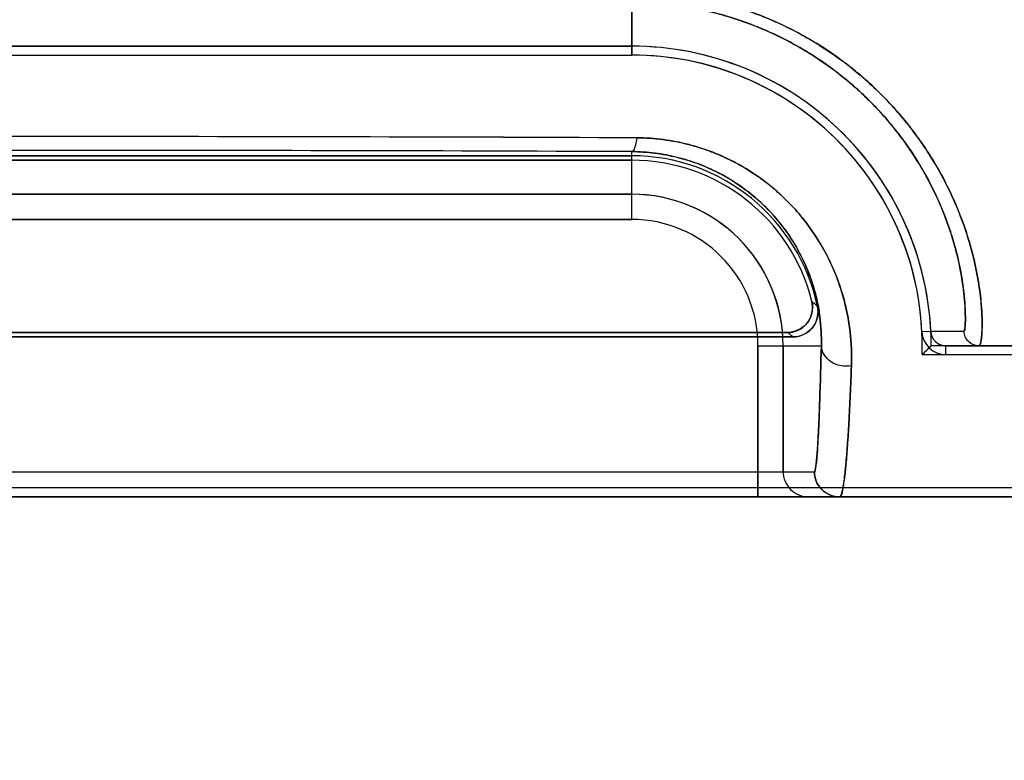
# Model space of a CAD drawing. Header units: millimetres. Extents: x 0 to 297, y 0 to 210.
# Tile 322 of 455: x 240.424 to 240.561, y 157.034 to 157.137. Entities that reach past the tile are written whole.
import ezdxf

# ---------------------------------------------------------------- set-up
doc = ezdxf.new("R2010")
doc.units = ezdxf.units.MM
doc.header["$LTSCALE"] = 16.335
doc.layers.get('0').update_dxf_attribs({"linetype": 'CONTINUOUS'})
for name, color, linetype in [('AXES_REF', 7, 'CONTINUOUS'), ('INTFCLR_1', 7, 'CONTINUOUS'), ('INTFCLR_72935', 7, 'CONTINUOUS')]:
    doc.layers.add(name, color=color, linetype=linetype)

msp = doc.modelspace()

# ---------------------------------------------------------------- linework, layer by layer
at = {"color": 7, "linetype": 'Continuous'}
for radius in [6.787079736, 6.7865, 6.743039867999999]:
    msp.add_circle((241.4889104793, 154.7114782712), radius, dxfattribs=at)
for radius, start, end in [(6.72, 278.2771290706, 261.7228709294), (6.874, 113.0825942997, 269.6189785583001)]:
    msp.add_arc((241.4889104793, 154.7114782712), radius, start, end, dxfattribs=at)
at = {"layer": 'AXES_REF', "color": 9, "linetype": 'Continuous'}
msp.add_circle((241.4889104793, 154.7114782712), 4.150003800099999, dxfattribs=at)
at = {"layer": 'AXES_REF', "color": 7, "linetype": 'Continuous'}
msp.add_arc((241.4889104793, 154.7114782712), 6.874, 113.0826847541, 66.9173152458, dxfattribs=at)
at = {"layer": 'AXES_REF', "color": 9, "linetype": 'Continuous'}
msp.add_arc((241.4889104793, 154.7114782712), 6.191158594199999, 94.4118118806, 85.5881881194, dxfattribs=at)
at = {"layer": 'INTFCLR_1', "color": 9, "linetype": 'Continuous'}
for p, q in [((240.5087147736, 157.1318706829), (240.5087147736, 157.1392146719)), ((240.5087147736, 157.1090288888), (240.5087147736, 157.1184490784)), ((240.5087147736, 157.1125283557), (240.3407147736, 157.1125283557)), ((240.3407147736, 157.1090288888), (240.5087147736, 157.1090288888)), ((240.550303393, 157.093467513), (240.5490705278, 157.0934082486)), ((240.5503033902, 157.0934675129), (240.5549125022, 157.0934771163)), ((240.5262753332, 157.0914683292), (240.5262753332, 157.0704683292)), ((240.5262753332, 157.0914683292), (240.5350816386, 157.0914683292)), ((240.5297748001, 157.0739683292), (240.5297748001, 157.0914683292)), ((240.5524013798, 157.0902340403), (240.5524012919, 157.0914683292)), ((240.7198011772, 157.0914683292), (240.5524012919, 157.0914683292)), ((240.3153213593, 157.0739683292), (240.534108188, 157.0739683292)), ((240.7198005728, 157.0704683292), (240.1296289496, 157.0704683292))]:
    msp.add_line(p, q, dxfattribs=at)
at = {"layer": 'INTFCLR_1', "color": 6, "linetype": 'Continuous'}
for p, q in [((240.5087147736, 157.1331049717), (240.3407147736, 157.1331049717)), ((240.3407147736, 157.1318706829), (240.5087147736, 157.1318706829)), ((240.3407147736, 157.1178706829), (240.5087147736, 157.1178706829)), ((240.5087147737, 157.1172582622), (240.3407147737, 157.1172582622)), ((240.5311388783, 157.0927026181), (240.318290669, 157.0927026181)), ((240.3190585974, 157.0933150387), (240.53037095, 157.0933150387)), ((240.5524013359, 157.0902340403), (240.7274647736, 157.0902340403)), ((240.7198011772, 157.0717026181), (240.1296283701, 157.0717026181))]:
    msp.add_line(p, q, dxfattribs=at)
for centre, radius, start, end in [((240.5087147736, 157.0914683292), 0.0416366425, 2.752115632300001, 90.00000002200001), ((240.5087147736, 157.0914683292), 0.0404023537, 2.7521172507, 89.99999981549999), ((240.5087147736, 157.0914683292), 0.0264023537, 11.8889150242, 89.9999997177), ((240.5087147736, 157.0914683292), 0.025789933, 13.8352360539, 89.9999998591), ((240.5524011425, 157.0935685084), 0.0033344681, 182.7547671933, 270.0040800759), ((240.5524011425, 157.0935685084), 0.0021001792, 182.7555718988, 270.004076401)]:
    msp.add_arc(centre, radius, start, end, dxfattribs=at)
at = {"layer": 'INTFCLR_1', "color": 9, "linetype": 'Continuous'}
for centre, radius, start, end in [((240.4246312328, 136.7036249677), 20.4169176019, 89.7620658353, 90.2374664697), ((240.4247150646, 136.2185016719), 20.9001162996, 89.76972177, 90.2302798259), ((240.5087147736, 157.0914683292), 0.0210600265, 0, 89.9999999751), ((240.5087147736, 157.0914683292), 0.0175605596, 359.9999999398, 89.99999975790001), ((240.4886137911, 157.0475769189), 0.0674071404, 47.0401810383, 47.95594694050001), ((240.4947001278, 157.047798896), 0.0578284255, 50.9411472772, 51.91434034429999), ((240.5332745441, 157.0739680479), 0.0034997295, 179.9953953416, 269.9954639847)]:
    msp.add_arc(centre, radius, start, end, dxfattribs=at)
for points, knots in [([(240.5570102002, 157.0914683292), (240.5570971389, 157.0914683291), (240.5572391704, 157.0918305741), (240.5573303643, 157.0923816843), (240.5574258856, 157.0934326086), (240.5574480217, 157.0950517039), (240.557331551, 157.0974159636), (240.5569382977, 157.1005406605), (240.5563205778, 157.1035108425), (240.5555915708, 157.1061480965), (240.554617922, 157.1091176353), (240.5529952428, 157.1130313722), (240.5510963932, 157.1165024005), (240.5495904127, 157.1188464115), (240.5484741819, 157.1204750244), (240.5463164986, 157.123333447), (240.5434882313, 157.1264236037), (240.5407148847, 157.1289180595), (240.539003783, 157.1303081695), (240.5362965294, 157.1323579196), (240.5318861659, 157.1351292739), (240.526539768, 157.1375070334), (240.522003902, 157.1389543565), (240.5172831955, 157.1400827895), (240.5136429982, 157.1405279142), (240.5112019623, 157.1406402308)], [0, 0, 0, 0, 0.0034869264, 0.0118307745, 0.0253688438, 0.0441600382, 0.07750976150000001, 0.1198274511, 0.1705089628, 0.1989804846, 0.2295433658, 0.2958034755, 0.3685983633, 0.3878553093, 0.4075401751, 0.4477747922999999, 0.5314248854, 0.5750130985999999, 0.5972913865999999, 0.6198277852, 0.7111936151, 0.8054544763, 0.8536491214, 0.9019916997, 1, 1, 1, 1]), ([(240.5549125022, 157.0934771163), (240.5549827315, 157.0934785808), (240.5550234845, 157.0938485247), (240.555097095, 157.0943138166), (240.5551128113, 157.0953091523), (240.5550739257, 157.0972617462), (240.5547286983, 157.1006465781), (240.553985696, 157.1041661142), (240.5531114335, 157.1071106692), (240.5521505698, 157.1098704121), (240.5505675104, 157.1135087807), (240.5487341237, 157.1167316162), (240.5472856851, 157.1189080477), (240.546212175, 157.1204218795), (240.544138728, 157.1230809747), (240.5414298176, 157.125952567), (240.5387807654, 157.1282687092), (240.5371464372, 157.129560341), (240.5345581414, 157.1314675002), (240.5303451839, 157.134045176), (240.5252505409, 157.1362535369), (240.5209293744, 157.1375986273), (240.5164299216, 157.1386482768), (240.5129633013, 157.1390622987), (240.5106382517, 157.1391670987)], [0, 0, 0, 0, 0.0029920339, 0.0110782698, 0.024380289, 0.0429061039, 0.0957357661, 0.1679168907, 0.1961583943, 0.2264889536, 0.2923559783, 0.3648565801, 0.3840566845, 0.4037051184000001, 0.443891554, 0.5276121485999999, 0.5713225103, 0.5936852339, 0.6163225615, 0.7082527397, 0.8033240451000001, 0.8520017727, 0.9008650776, 1, 1, 1, 1]), ([(240.5094170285, 157.1203664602), (240.5093613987, 157.1198982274), (240.5092651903, 157.1193074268), (240.5089384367, 157.1184658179), (240.5087147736, 157.1184490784)], [0, 0, 0, 0, 0.6776603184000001, 1, 1, 1, 1]), ([(240.5392692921, 157.0886688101), (240.5393306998, 157.0902484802), (240.5391995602, 157.0935424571), (240.5383730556, 157.0976664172), (240.5373917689, 157.1005825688), (240.5366881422, 157.1022932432), (240.5354538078, 157.1049322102), (240.5336035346, 157.1079115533), (240.5313110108, 157.11061103), (240.529827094, 157.112107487), (240.5273943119, 157.1143111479), (240.5246164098, 157.1162036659), (240.5215971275, 157.1177000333), (240.5194491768, 157.1186039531), (240.5166368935, 157.1195134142), (240.5137017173, 157.1200784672), (240.5112787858, 157.1203208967), (240.5100408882, 157.1203652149), (240.5094170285, 157.1203664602)], [0, 0, 0, 0, 0.0977077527, 0.2028363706, 0.2587347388, 0.2876544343, 0.317117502, 0.4387813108, 0.5027649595, 0.5357085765, 0.568963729, 0.7056218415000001, 0.7412693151, 0.7771963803, 0.8495710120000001, 0.9235103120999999, 0.9614412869, 1, 1, 1, 1]), ([(240.5350816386, 157.0914683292), (240.5351186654, 157.0928108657), (240.5349772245, 157.0956136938), (240.5342211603, 157.099117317), (240.533207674, 157.1019799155), (240.5318377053, 157.1049610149), (240.5299782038, 157.1078361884), (240.5279597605, 157.1101302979), (240.5266527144, 157.1114036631), (240.5245056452, 157.1132861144), (240.5220629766, 157.1149004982), (240.519411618, 157.1161698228), (240.517524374, 157.1169445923), (240.5150519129, 157.117717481), (240.5124758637, 157.1182020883), (240.5103487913, 157.1184080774), (240.5092623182, 157.1184465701), (240.5087147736, 157.1184490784)], [0, 0, 0, 0, 0.0959609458, 0.1995959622, 0.2548451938, 0.312674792, 0.4337490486, 0.4976950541, 0.530695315, 0.5640593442, 0.7016998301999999, 0.7377255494, 0.7740596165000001, 0.8473828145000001, 0.9223835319, 0.9608774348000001, 1, 1, 1, 1]), ([(240.5570102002, 157.0914683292), (240.5564885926, 157.0914683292), (240.5554042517, 157.0918909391), (240.554935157, 157.0929559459), (240.5549125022, 157.0934771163)], [0, 0, 0, 0, 0.4999736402, 1, 1, 1, 1]), ([(240.5350816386, 157.0914683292), (240.5350195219, 157.0889301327), (240.5349208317, 157.0853870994), (240.5347681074, 157.0814056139), (240.5346829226, 157.0795735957), (240.5346074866, 157.0780969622), (240.5345061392, 157.0766424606), (240.5344098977, 157.075180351), (240.5342602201, 157.0745128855), (240.5342096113, 157.0739693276), (240.534108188, 157.0739683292)], [0, 0, 0, 0, 0.433822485, 0.6057424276, 0.6805165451, 0.7475306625, 0.8573118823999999, 0.9353819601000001, 0.9826693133, 1, 1, 1, 1]), ([(240.5392692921, 157.0886688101), (240.5387916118, 157.0885947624), (240.5377669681, 157.0886187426), (240.536005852, 157.0892613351), (240.5350922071, 157.0906187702), (240.5350816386, 157.0914683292)], [0, 0, 0, 0, 0.2611130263, 0.5410534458, 1, 1, 1, 1]), ([(240.5376077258, 157.0704683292), (240.5377307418, 157.0704683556), (240.537936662, 157.0709748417), (240.5381072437, 157.0717482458), (240.5383283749, 157.0732340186), (240.5384816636, 157.0747633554), (240.5386131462, 157.0762971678), (240.5387552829, 157.0782030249), (240.5390097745, 157.082342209), (240.5391682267, 157.0860283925), (240.5392692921, 157.0886688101)], [0, 0, 0, 0, 0.0200957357, 0.0681862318, 0.1464023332, 0.2559464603, 0.3227422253, 0.3972360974, 0.5683490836, 1, 1, 1, 1]), ([(240.534108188, 157.0739683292), (240.534108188, 157.0730754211), (240.5348546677, 157.0712151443), (240.536714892, 157.0704683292), (240.5376077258, 157.0704683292)], [0, 0, 0, 0, 0.5000208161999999, 1, 1, 1, 1])]:
    msp.add_open_spline(points, degree=3, knots=knots, dxfattribs=at)
at = {"layer": 'INTFCLR_1', "color": 6, "linetype": 'Continuous'}
for points, knots in [([(240.53037095, 157.0933150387), (240.5309424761, 157.0933150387), (240.5321002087, 157.0936070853), (240.5336915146, 157.0950412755), (240.5339790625, 157.0967316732), (240.5337564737, 157.0976354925)], [0, 0, 0, 0, 0.2761842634, 0.5501881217, 1, 1, 1, 1]), ([(240.5345507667, 157.0969076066), (240.5346661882, 157.0963593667), (240.5346250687, 157.0951872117), (240.5335927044, 157.0933568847), (240.5320503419, 157.0927026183), (240.5311388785, 157.0927026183)], [0, 0, 0, 0, 0.2757353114, 0.5514163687, 1, 1, 1, 1])]:
    msp.add_open_spline(points, degree=3, knots=knots, dxfattribs=at)
at = {"layer": 'INTFCLR_72935', "color": 9, "linetype": 'Continuous'}
for p, q in [((240.5087147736, 157.1392146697), (240.5087147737, 157.1318706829)), ((240.5087147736, 157.1090288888), (240.5087147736, 157.1184490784)), ((240.3407147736, 157.1125283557), (240.5087147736, 157.1125283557)), ((240.5087147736, 157.1090288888), (240.3407147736, 157.1090288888)), ((240.5549125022, 157.0934771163), (240.5503033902, 157.0934675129)), ((240.5262753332, 157.0704683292), (240.5262753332, 157.0914683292)), ((240.5262753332, 157.0914683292), (240.5350816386, 157.0914683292)), ((240.5297748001, 157.0914683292), (240.5297748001, 157.0739683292)), ((240.5524012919, 157.0914683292), (240.7198011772, 157.0914683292)), ((240.3153213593, 157.0739683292), (240.534108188, 157.0739683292)), ((240.1296289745, 157.0704683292), (240.7198005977, 157.0704683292))]:
    msp.add_line(p, q, dxfattribs=at)
at = {"layer": 'INTFCLR_72935', "color": 6, "linetype": 'Continuous'}
for p, q in [((240.3407147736, 157.1331049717), (240.5087147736, 157.1331049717)), ((240.340714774, 157.131870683), (240.5087147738, 157.131870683)), ((240.5087147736, 157.1178706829), (240.3407147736, 157.1178706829)), ((240.3407147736, 157.1172582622), (240.5087147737, 157.1172582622)), ((240.318290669, 157.0927026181), (240.5311388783, 157.0927026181)), ((240.5303709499, 157.0933150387), (240.3190585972, 157.0933150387)), ((240.5524012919, 157.0914683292), (240.5503514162, 157.0914683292)), ((240.5490982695, 157.0902340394), (240.7274647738, 157.0902340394)), ((240.7198011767, 157.0717026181), (240.1296283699, 157.0717026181))]:
    msp.add_line(p, q, dxfattribs=at)
for centre, radius, start, end in [((240.5087147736, 157.0914683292), 0.0416366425, 0, 90.0000000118), ((240.5087147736, 157.0914683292), 0.0404023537, 358.2493445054, 89.99999981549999), ((240.5087147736, 157.0914683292), 0.0264023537, 11.8889150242, 89.9999997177), ((240.5087147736, 157.0914683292), 0.025789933, 13.8352360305, 89.9999997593), ((240.4689331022, 157.1728773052), 0.1151362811, 314.1279715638, 315.0032858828)]:
    msp.add_arc(centre, radius, start, end, dxfattribs=at)
at = {"layer": 'INTFCLR_72935', "color": 9, "linetype": 'Continuous'}
for centre, radius, start, end in [((240.4247144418, 136.6858168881), 20.4347265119, 89.76250457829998, 90.2374935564), ((240.424714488, 136.2189209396), 20.8996970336, 89.76971556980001, 90.23028286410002), ((240.5087147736, 157.0914683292), 0.0210600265, 0, 90.0000000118), ((240.5087147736, 157.0914683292), 0.0175605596, 359.9999999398, 89.99999975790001), ((240.4886139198, 157.047577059), 0.0674069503, 47.04018000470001, 47.95594849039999), ((240.4947001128, 157.0477988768), 0.0578284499, 50.9411477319, 51.91434039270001), ((240.533274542, 157.0739680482), 0.0034997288, 179.9954003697, 269.995498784)]:
    msp.add_arc(centre, radius, start, end, dxfattribs=at)
for points, knots in [([(240.511092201, 157.1406451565), (240.512335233, 157.1405906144), (240.5141944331, 157.1404376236), (240.5166498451, 157.1400919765), (240.5202315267, 157.1394474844), (240.5254197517, 157.1380032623), (240.5303086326, 157.1358316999), (240.5333704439, 157.1341254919), (240.5353362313, 157.1329380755), (240.5385640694, 157.1307473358), (240.542717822, 157.127261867), (240.5459561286, 157.1237290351), (240.547860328, 157.1212882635), (240.5490281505, 157.1196909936), (240.5508478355, 157.1169544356), (240.5529839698, 157.1130531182), (240.5546116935, 157.1091372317), (240.5555863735, 157.1061623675), (240.5563176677, 157.1035238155), (240.5569345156, 157.1005580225), (240.557306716, 157.0976218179), (240.5574353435, 157.0953620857), (240.5574425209, 157.0937835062), (240.5573522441, 157.0925375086), (240.5572544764, 157.0919021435), (240.5571088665, 157.0914683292), (240.5570102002, 157.0914683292)], [0, 0, 0, 0, 0.0498301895, 0.0746148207, 0.09928735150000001, 0.1955557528, 0.2894286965, 0.3127158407, 0.3359168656, 0.3813845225, 0.46883382, 0.5523957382, 0.5727449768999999, 0.5928031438, 0.631626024, 0.7042901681, 0.770539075, 0.801143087, 0.8296171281, 0.8801686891, 0.922257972, 0.9481821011, 0.9704293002, 0.9863316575, 0.9960485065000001, 1, 1, 1, 1]), ([(240.510533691, 157.1391716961), (240.5117178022, 157.1391209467), (240.5134888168, 157.1389782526), (240.5158283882, 157.138656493), (240.519239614, 157.1380571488), (240.5241803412, 157.1367160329), (240.5288447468, 157.1346958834), (240.5317689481, 157.133109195), (240.5336438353, 157.1320051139), (240.5367221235, 157.1299707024), (240.5406895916, 157.1267340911), (240.5437942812, 157.1234477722), (240.5456232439, 157.1211772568), (240.5467450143, 157.1196937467), (240.5484936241, 157.1171525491), (240.5505572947, 157.1135292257), (240.5521435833, 157.1098885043), (240.5531071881, 157.1071239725), (240.5538355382, 157.104673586), (240.5544685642, 157.1019191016), (240.5548771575, 157.0991935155), (240.5550628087, 157.0970907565), (240.5551112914, 157.0956361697), (240.5551109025, 157.0944569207), (240.5550252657, 157.0939171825), (240.5549933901, 157.0934787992), (240.5549125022, 157.0934771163)], [0, 0, 0, 0, 0.05040574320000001, 0.0754712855, 0.1004187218, 0.1976851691, 0.2923598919, 0.3158116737, 0.3391623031, 0.3848763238, 0.4726254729, 0.5562534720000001, 0.5765842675, 0.5966112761, 0.6353401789, 0.7077058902, 0.773558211, 0.8039280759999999, 0.8321718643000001, 0.8822585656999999, 0.9239026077, 0.949521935, 0.9714736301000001, 0.9871107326, 0.9965591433, 1, 1, 1, 1]), ([(240.5094177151, 157.120367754), (240.5093620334, 157.1198990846), (240.5092653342, 157.1193080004), (240.508938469, 157.1184658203), (240.5087147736, 157.1184490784)], [0, 0, 0, 0, 0.6778322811, 1, 1, 1, 1]), ([(240.5094177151, 157.120367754), (240.5106437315, 157.1203626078), (240.5130673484, 157.1202010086), (240.5160346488, 157.1196303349), (240.5183199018, 157.1189711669), (240.5205179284, 157.1181919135), (240.5231251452, 157.1170002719), (240.5255484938, 157.1155372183), (240.5273475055, 157.1142335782), (240.5298267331, 157.1122213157), (240.5320093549, 157.109913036), (240.5338341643, 157.1074063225), (240.5349166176, 157.1057540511), (240.5365249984, 157.1028672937), (240.5378694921, 157.0994181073), (240.5387157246, 157.0959619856), (240.5392332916, 157.0926933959), (240.5393291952, 157.0902533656), (240.5392690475, 157.0886683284)], [0, 0, 0, 0, 0.0757664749, 0.1496553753, 0.1862612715, 0.2226700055, 0.2936986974, 0.3629886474, 0.3972199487, 0.4309248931, 0.5602874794, 0.5916962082, 0.6225236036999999, 0.6822981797, 0.795663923, 0.8498681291, 0.9019767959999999, 1, 1, 1, 1]), ([(240.5087147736, 157.1184490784), (240.5097911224, 157.1184441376), (240.5119181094, 157.1183053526), (240.5145239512, 157.1178178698), (240.5165320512, 157.1172550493), (240.5184623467, 157.1165905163), (240.5207525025, 157.1155750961), (240.5228851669, 157.1143273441), (240.5244694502, 157.1132154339), (240.526647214, 157.1115044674), (240.5288744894, 157.1092310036), (240.5309244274, 157.1063740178), (240.5325677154, 157.1035423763), (240.5337683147, 157.1006078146), (240.5345351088, 157.0976655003), (240.5350134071, 157.0948894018), (240.5351187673, 157.092815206), (240.5350816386, 157.0914683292)], [0, 0, 0, 0, 0.0768969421, 0.1518459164, 0.1889419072, 0.2258112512, 0.2976209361, 0.3675055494, 0.4019576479, 0.4358304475, 0.5653281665, 0.6273345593, 0.6867343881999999, 0.7989260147, 0.8524105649, 0.9037403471, 1, 1, 1, 1]), ([(240.5570102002, 157.0914683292), (240.5564885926, 157.0914683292), (240.5554042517, 157.0918909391), (240.554935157, 157.0929559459), (240.5549125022, 157.0934771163)], [0, 0, 0, 0, 0.4999736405, 1, 1, 1, 1]), ([(240.534108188, 157.0739683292), (240.5341693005, 157.0739688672), (240.534238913, 157.0742616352), (240.5343247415, 157.0746589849), (240.5344136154, 157.0754762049), (240.5344918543, 157.076380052), (240.5345617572, 157.0773933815), (240.5346494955, 157.0788653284), (240.5347537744, 157.0810407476), (240.5349215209, 157.0854002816), (240.5350196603, 157.0889349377), (240.5350816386, 157.0914683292)], [0, 0, 0, 0, 0.0104404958, 0.0374340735, 0.08179416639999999, 0.1438139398, 0.1951920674, 0.254608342, 0.395985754, 0.5670808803, 1, 1, 1, 1]), ([(240.5392690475, 157.0886683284), (240.5387914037, 157.0885942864), (240.5377667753, 157.0886185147), (240.5360059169, 157.0892614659), (240.5350922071, 157.0906187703), (240.5350816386, 157.0914683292)], [0, 0, 0, 0, 0.261099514, 0.5410422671, 1, 1, 1, 1]), ([(240.5392690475, 157.0886683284), (240.5391690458, 157.0860330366), (240.5390100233, 157.0823541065), (240.5387312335, 157.0778245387), (240.5385565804, 157.0755551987), (240.5384057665, 157.0740366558), (240.5382591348, 157.0726707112), (240.5380493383, 157.0717294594), (240.5378516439, 157.0704683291), (240.5376076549, 157.0704683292)], [0, 0, 0, 0, 0.4311245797, 0.6016179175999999, 0.7425822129, 0.8018846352, 0.8532190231, 0.9601129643, 1, 1, 1, 1]), ([(240.5376076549, 157.0704683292), (240.536714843, 157.0704683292), (240.5348546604, 157.0712151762), (240.534108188, 157.0730754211), (240.534108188, 157.0739683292)], [0, 0, 0, 0, 0.4999730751, 1, 1, 1, 1])]:
    msp.add_open_spline(points, degree=3, knots=knots, dxfattribs=at)
at = {"layer": 'INTFCLR_72935', "color": 6, "linetype": 'Continuous'}
for points, knots in [([(240.5337564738, 157.0976354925), (240.5338931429, 157.0970805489), (240.5338864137, 157.0958865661), (240.5328743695, 157.0939984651), (240.5313017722, 157.0933150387), (240.5303709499, 157.0933150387)], [0, 0, 0, 0, 0.2761837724, 0.5501894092, 1, 1, 1, 1]), ([(240.5311388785, 157.0927026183), (240.5316991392, 157.0927026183), (240.5328376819, 157.0929843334), (240.5344160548, 157.0943716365), (240.5347385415, 157.0960156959), (240.5345507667, 157.0969076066)], [0, 0, 0, 0, 0.2757365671, 0.5514167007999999, 1, 1, 1, 1])]:
    msp.add_open_spline(points, degree=3, knots=knots, dxfattribs=at)
for points in [[(240.5503033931, 157.093467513), (240.550328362, 157.0929480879), (240.5505754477, 157.0924074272), (240.5509518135, 157.0920485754)], [(240.5509518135, 157.0920485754), (240.551283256, 157.0917325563), (240.5517435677, 157.0914778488), (240.552201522, 157.0914778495)]]:
    msp.add_open_spline(points, degree=3, dxfattribs=at)

doc.saveas('drawing.dxf')
